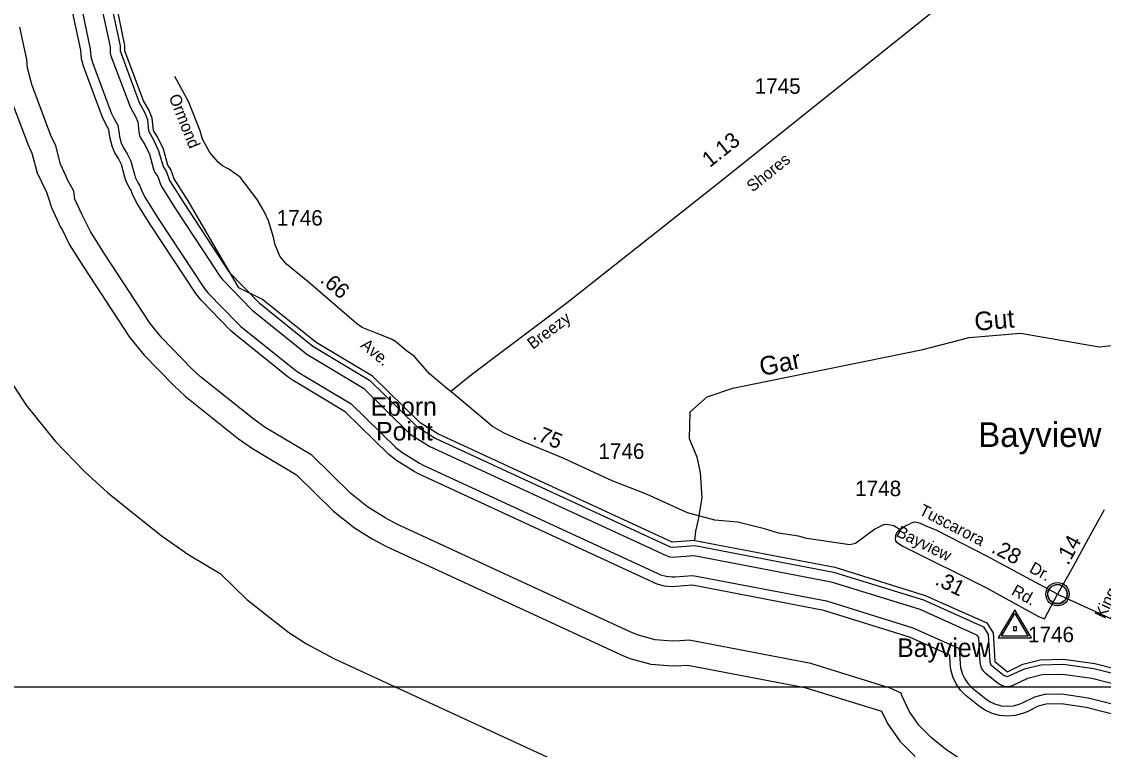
# Model space of a CAD drawing. Extents: x 2532689 to 2764727, y 536648 to 732970.
# Drawn here: x 2649400 to 2658140, y 619986 to 625866 of the extents above; entities that cross this region are included whole.
import ezdxf

# ---------------------------------------------------------------- set-up
doc = ezdxf.new("R2010")
doc.units = 0
for name, color, linetype in [('Exist Civil Demographics Community CELL', 7, 'Continuous'), ('Exist Civil Demographics Community Label', 7, 'Continuous'), ('Exist Hydrographic Buffer Line', 7, 'Continuous'), ('Exist Hydrographic Creek Single Shore', 7, 'Continuous'), ('Exist Hydrographic Creek Single Shore Label', 7, 'Continuous'), ('Exist Hydrographic Point Label', 7, 'Continuous'), ('Exist Hydrographic River Shore', 7, 'Continuous'), ('Exist Road Secondary Mileage Hundredths English Label', 7, 'Continuous'), ('Exist Road Secondary Type 51 Attributed', 7, 'Continuous'), ('Exist Road Secondary Type 51 Label', 7, 'Continuous'), ('Exist Road Secondary Type 51 Number Label', 7, 'Continuous'), ('Exist Survey Geodetic Marker CELL', 7, 'Continuous'), ('Exist Survey Geodetic Marker Label', 7, 'Continuous'), ('Map Preparation Inset Cut Line', 7, 'Continuous')]:
    doc.layers.add(name, color=color, linetype=linetype)

msp = doc.modelspace()

# ---------------------------------------------------------------- linework, layer by layer
at = {"layer": 'Exist Civil Demographics Community CELL'}
msp.add_lwpolyline([(2657691.7, 621252.2), (2657692.7, 621257.8), (2657694.5, 621264.4), (2657697.4, 621271.6), (2657700.3, 621277.3), (2657703.6, 621283.1), (2657707.4, 621288.2), (2657711.4, 621292.6), (2657715.9, 621297.2), (2657721.5, 621301.8), (2657726.9, 621305.4), (2657731.8, 621308.3), (2657736.8, 621310.7), (2657742.3, 621313), (2657747.9, 621314.9), (2657752.3, 621316), (2657757.1, 621316.7), (2657761.2, 621317.5), (2657767.6, 621317.7), (2657772, 621317.6), (2657777.7, 621317.4), (2657782.6, 621316.6), (2657787.5, 621315.6), (2657792.5, 621314.2), (2657797.7, 621312.3), (2657804.3, 621309.4), (2657810.6, 621305.9), (2657815.7, 621302.3), (2657820.8, 621298.3), (2657824.1, 621295.2), (2657828.3, 621290.8), (2657832.1, 621286.1), (2657835.2, 621281.5), (2657838.3, 621276.5), (2657840.8, 621271.3), (2657842.8, 621266.3), (2657844.4, 621261.3), (2657845.7, 621256.7), (2657846.8, 621250.7), (2657847.4, 621246), (2657847.6, 621240), (2657847.5, 621234.2), (2657846.9, 621228.5), (2657846, 621223), (2657844.3, 621216.9), (2657842.4, 621211), (2657840.1, 621206), (2657837, 621200), (2657833.7, 621194.6), (2657830.2, 621189.9), (2657826, 621185.2), (2657820.7, 621180.2), (2657815.7, 621176.1), (2657810.7, 621172.7), (2657806.4, 621170.2), (2657799.6, 621166.9), (2657792.4, 621164.2), (2657786.5, 621162.8), (2657779.9, 621161.5), (2657775.4, 621161), (2657770.9, 621160.7), (2657765.4, 621160.7), (2657761.1, 621161.1), (2657755.4, 621161.9), (2657749.5, 621163.2), (2657744.9, 621164.5), (2657739.8, 621166.4), (2657735.2, 621168.3), (2657731.3, 621170.6), (2657724.5, 621174.7), (2657718.9, 621178.9), (2657714, 621183.4), (2657709.5, 621188.3), (2657706.3, 621192.2), (2657703.3, 621196.4), (2657699.3, 621203.5), (2657697.5, 621207.1), (2657695.8, 621211.1), (2657693.2, 621219.3), (2657691.7, 621226.3), (2657691, 621231.5), (2657690.7, 621237.8), (2657690.6, 621242.5), (2657691.2, 621249)], close=True, dxfattribs=at)
for centre, radius in [((2657769.3, 621239.8), 94.3), ((2657769, 621240.1), 76.7)]:
    msp.add_circle(centre, radius, dxfattribs=at)
at = {"layer": 'Exist Hydrographic Buffer Line'}
for points in [[(2649570.9, 626474.5), (2649655.3, 626254), (2649686.9, 626188.3), (2649776.7, 626041.8), (2649811.6, 625935.3), (2649874.7, 625636.2), (2649880.3, 625568.6), (2649896.5, 625508), (2650048.6, 625100.8), (2650074.9, 625045.5), (2650102.8, 624997.6), (2650107.5, 624950.6), (2650111.4, 624924.6), (2650127.6, 624863.9)], [(2649889.1, 625956), (2649954.7, 625644.5), (2649959, 625582.5), (2649971.7, 625535.4), (2650123.5, 625128.8), (2650143.8, 625085.7), (2650176.4, 625030.1), (2650187.2, 624958.7), (2650190.1, 624938.5), (2650202.8, 624891.4), (2650223.3, 624847.1), (2650253.9, 624796.8), (2650281.4, 624738.2), (2650311.1, 624631.2), (2650317.9, 624610.3), (2650338.4, 624566.1), (2650355.8, 624539.5), (2650368.5, 624504.2), (2650395.8, 624447.2), (2650508.8, 624267.9), (2650874, 623713.2), (2650906.8, 623672.2), (2651145.9, 623425.7), (2651171.7, 623402.3), (2651603.7, 623055.4), (2651634.9, 623033.5), (2652063.7, 622776.7), (2652422.9, 622424.7), (2652470.5, 622387.4), (2652613.4, 622297.9), (2652644.4, 622281.1), (2654539.5, 621405.5), (2654561.2, 621396.6)], [(2650043.7, 625997.5), (2650114.9, 625661.2), (2650114.9, 625631.1), (2650116.5, 625610.3), (2650122, 625590.1), (2650273.4, 625184.8), (2650282, 625166.3), (2650320.5, 625100.4), (2650338.2, 625056.3), (2650346.4, 624974.9), (2650353.1, 624946), (2650361.7, 624927.1), (2650395.2, 624872.6), (2650431.9, 624794.1), (2650465.1, 624674), (2650476.8, 624646.1), (2650499.5, 624614.2), (2650519.6, 624557), (2650531.3, 624532.5), (2650644.3, 624353.2), (2651007.7, 623801.1), (2651021.6, 623783.6), (2651260.7, 623537.1), (2651703.6, 623180.1), (2652162.1, 622904.3), (2652534.9, 622539), (2652555.2, 622523), (2652698.1, 622433.5)], [(2650121, 626018.3), (2650194.8, 625669.6), (2650194.8, 625631.1), (2650348.4, 625212.8), (2650392.9, 625135.5), (2650416.5, 625075.5), (2650426.1, 624983), (2650465.5, 624910.5), (2650507.1, 624822), (2650542.4, 624695.4), (2650571.1, 624652), (2650595.1, 624583.3), (2650712.2, 624395.9), (2651074.3, 623845.1), (2651318.1, 623592.8), (2651753.8, 623242.5), (2652211.5, 622968.1), (2652590.9, 622596.2)], [(2656964.2, 619920.6), (2656865.4, 619987.8), (2656763.5, 620069.1), (2656747.9, 620081.9), (2656649.5, 620180.4), (2656569.5, 620294.7), (2656510.4, 620421.1), (2656505.1, 620440.8), (2656416.9, 620480.4), (2655775.3, 620679.5), (2654794.4, 620867.9), (2654718.1, 620862), (2654657, 620859.7), (2654518.1, 620871.8), (2654383.6, 620908), (2654321.5, 620933.4), (2652426.4, 621809.1), (2652337.6, 621857), (2652194.7, 621946.5), (2652059.2, 622053.2), (2651743.6, 622362.3), (2651367.7, 622587.4), (2651277.9, 622650), (2650845.9, 622996.9), (2650772.7, 623063.8), (2650533.6, 623310.2), (2650439.7, 623427.3), (2650069.1, 623990.7), (2649956.2, 624170), (2649888.1, 624306.1), (2649829, 624432.4), (2649821, 624495.1), (2649792.1, 624548.8), (2649771.6, 624586.5), (2649759.7, 624615.7), (2649714, 624713.4), (2649675.8, 624863.7), (2649636.3, 624946.9), (2649483.1, 625357.5), (2649447, 625492.2), (2649440.9, 625561.2), (2649386.1, 625821.1)], [(2649295.1, 625289.1), (2649449.1, 624876.9), (2649483.5, 624804.2), (2649526, 624645.1), (2649599.8, 624487), (2649617, 624439), (2649641, 624364.1), (2649714.8, 624206.1), (2649726.9, 624187.6), (2649786.8, 624063.4), (2649899.8, 623884.1), (2650272.5, 623317.4), (2650389.8, 623171), (2650628.9, 622924.5), (2650720.6, 622840.9), (2651152.6, 622494), (2651265, 622415.9), (2651620.8, 622202.9), (2651919.1, 621910.4), (2652088.7, 621776.9), (2652231.6, 621687.5), (2652342.5, 621627.5), (2654237.6, 620752), (2654315.1, 620720), (2654483.3, 620674.9), (2654657, 620659.7), (2654733.2, 620662.7), (2654782.9, 620666.4), (2655726.9, 620485.2), (2656346.2, 620293), (2656396.2, 620194.7), (2656496.1, 620051.9), (2656619.3, 619928.6)], [(2658562.2, 620182.4), (2658001.4, 620324.4), (2657799, 620353.3), (2657677.6, 620350.5), (2657612.4, 620334.3), (2657523, 620290.2), (2657487.5, 620275.1), (2657426.6, 620258.9), (2657364.1, 620253.4), (2657301.7, 620258.9), (2657240.8, 620275.1), (2657184.2, 620301.6), (2657139.7, 620331.9), (2657030.7, 620419), (2656986.4, 620463.3), (2656950.5, 620514.7), (2656923.8, 620571.6), (2656907.6, 620632.2), (2656902.7, 620674.7), (2656898.6, 620746.6), (2656572.6, 620892.7), (2655882.6, 621107), (2654819.6, 621311.1), (2654684.7, 621300.8), (2654657, 621299.7), (2654594.6, 621305.2), (2654533.7, 621321.4), (2654506.1, 621332.9), (2652611, 622208.5), (2652571, 622230), (2652428.1, 622319.5), (2652366.9, 622367.5), (2652014.5, 622713), (2651593.9, 622964.9), (2651553.5, 622993), (2651121.5, 623340), (2651088.4, 623370), (2650849.4, 623616.5), (2650807.1, 623669.2), (2650441.3, 624225.2), (2650328.3, 624404.6), (2650293.1, 624477.8), (2650284, 624503.1), (2650269.1, 624526.1), (2650242.6, 624583), (2650233.8, 624609.9), (2650206.1, 624710.2), (2650183.3, 624758.9), (2650154, 624807.1), (2650127.6, 624863.9)], [(2649075, 623317.7), (2649437.2, 622767.6), (2649671.9, 622474.9)], [(2652590.9, 622596.2), (2652740.8, 622501.4), (2654640.4, 621623.4), (2654660, 621619.9), (2654837.8, 621633.4), (2655960.3, 621417.9), (2656686, 621192.6), (2657170.1, 620975.6), (2657209.9, 620914.4), (2657222.2, 620692.5), (2657231.4, 620669), (2657339.3, 620582.1), (2657364.1, 620573.4), (2657501.9, 620636.5), (2657634.7, 620669.6), (2657817.8, 620673.9), (2658063.5, 620638.8), (2658662.7, 620487.2), (2659161.1, 620283.3), (2659636.3, 619992.9)], [(2649671.9, 622474.9), (2649910.8, 622228.4), (2650094.6, 622061.2), (2650526.6, 621714.3), (2650750.9, 621558.1), (2651005.2, 621405.8), (2651219.5, 621196), (2651558.4, 620929), (2651701.6, 620839.6), (2651923, 620719.7), (2653818.1, 619844.1)], [(2652698.1, 622433.5), (2654606.7, 621550.8), (2654636.3, 621541.5), (2654657, 621539.7), (2654833.3, 621552.8), (2655940.8, 621340.2), (2656657.7, 621117.7), (2657116, 620912.2), (2657131.1, 620888.6), (2657142.4, 620688), (2657149.4, 620653.6)], [(2654561.2, 621396.6), (2654608.6, 621384), (2654657, 621379.7), (2654678.3, 621380.5), (2654824.1, 621391.7), (2655902, 621184.7), (2656600.9, 620967.7), (2656975.9, 620799.6), (2656982.7, 620679.1), (2656986.4, 620646.1), (2656999.1, 620598.9), (2657019.6, 620554.7), (2657047.7, 620514.7), (2657082.1, 620480.2), (2657189.6, 620394.5), (2657224.2, 620370.9), (2657268.5, 620350.3), (2657315.7, 620337.7), (2657364.1, 620333.4), (2657412.7, 620337.7), (2657459.8, 620350.3), (2657487.7, 620362), (2657584.9, 620409.8), (2657666.9, 620430.3), (2657803.7, 620433.5), (2658017, 620403), (2658587.4, 620258.6)], [(2657149.4, 620653.6), (2657158.2, 620634.7), (2657170.1, 620617.6), (2657184.9, 620602.8), (2657289.4, 620519.6), (2657323.3, 620500.6), (2657343.4, 620495.2), (2657364.1, 620493.4), (2657385, 620495.2), (2657405.1, 620500.6), (2657529.7, 620561), (2657645.4, 620589.8), (2657813.1, 620593.8), (2658047.9, 620560.2), (2658637.4, 620411), (2659125.1, 620211.6), (2659491.9, 619987.4)]]:
    msp.add_lwpolyline(points, dxfattribs=at)
at = {"layer": 'Exist Hydrographic Creek Single Shore'}
msp.add_lwpolyline([(2654840.1, 621673.7), (2654847.1, 621749.5), (2654870, 621842.3), (2654899.1, 622017.5), (2654886, 622223.9), (2654858.9, 622347.5), (2654797, 622496.1), (2654801.1, 622712.9), (2654939.9, 622833.5), (2655146, 622904.2), (2656682.1, 623215.8), (2657055.1, 623313), (2657471.1, 623349.5), (2658106.2, 623237.3), (2658514.2, 623280.1), (2658579.2, 623331.9), (2658733.2, 623525.3), (2658788.2, 623695)], dxfattribs=at)
at = {"layer": 'Exist Hydrographic River Shore'}
for points in [[(2650745.8, 624417.2), (2650632.8, 624596.5), (2650606.8, 624671), (2650580.7, 624706.1), (2650544.9, 624835.9), (2650500.8, 624929.4), (2650465.9, 624987.1), (2650455.9, 625085.1), (2650428.8, 625153), (2650385.7, 625226.8), (2650234.8, 625631.1), (2650234.8, 625673.8), (2650159.8, 626028.7), (2650105.8, 626193.9), (2649993.7, 626376.5), (2649918.2, 626585.1)], [(2654840.1, 621673.7), (2654657, 621659.7), (2652761.9, 622535.3), (2652619, 622624.8), (2652235.9, 622999.9), (2651778.9, 623273.7), (2651346.8, 623620.6), (2651155.2, 623715.2), (2650745.8, 624417.2)], [(2654840.1, 621673.7), (2655970.1, 621456.7), (2656700.1, 621230.1), (2657197.2, 621007.3), (2657249.2, 620927.3), (2657262.2, 620694.7), (2657364.1, 620613.4), (2657488.1, 620674.3), (2657629.2, 620709.5), (2657820.1, 620714), (2658071.1, 620678.1), (2658675.2, 620525.2), (2659179.2, 620319.1), (2659703.3, 619998.8), (2660048.2, 619838.7)]]:
    msp.add_lwpolyline(points, dxfattribs=at)
at = {"layer": 'Exist Road Secondary Type 51 Attributed'}
for points in [[(2657559.7, 626592.8), (2657000.9, 626139.7), (2655027.4, 624557.8), (2653808.6, 623592.8), (2653035.2, 623011.6), (2652868.2, 622878.1)], [(2652868.2, 622878.1), (2652831.6, 622905.2), (2652695, 623020.1), (2652571.7, 623161.6), (2652510.8, 623206.1), (2652421, 623282.2), (2652388.8, 623299.3), (2652271.7, 623346.8), (2652152.5, 623394.2), (2652105.9, 623427.1), (2651714.4, 623762.6), (2651541.2, 623905), (2651485.6, 623971.7), (2651445.5, 624070.9), (2651434.1, 624124.6), (2651395.3, 624257.6), (2651359.8, 624331.1), (2651303.6, 624429.6), (2651165.7, 624608.5), (2651074, 624674.8), (2651023.4, 624701.6), (2650986.7, 624730.7), (2650921.2, 624809.4), (2650860.7, 624916), (2650843.2, 624983.6), (2650747.9, 625221.7), (2650637.3, 625423.1)], [(2656497.6, 621759.7), (2656447.1, 621790.8), (2656387.4, 621802.3), (2656362.6, 621799.4), (2656293.5, 621765.3), (2656137.9, 621650), (2656090.1, 621638.8), (2655743, 621689.2), (2655676.5, 621707.8), (2655516, 621732.2), (2655403.2, 621767.7), (2655186, 621821), (2655001.4, 621838.8), (2654780.4, 621897.8), (2654448.9, 622048.6), (2654170.3, 622156.5), (2653776.1, 622339.9), (2653455.3, 622470.7), (2653299.9, 622539.3), (2653204.2, 622593.2), (2652868.2, 622878.1)], [(2658146.6, 621922.3), (2658017.6, 621685.6), (2657896.6, 621462.7), (2657769.3, 621239.8)], [(2656497.6, 621759.7), (2656475.9, 621743.4), (2656470.9, 621737.8), (2656465.2, 621728.2), (2656460.7, 621714.1), (2656459, 621699.1), (2656457.3, 621683.7), (2656459.5, 621670.8), (2656466.3, 621662.3), (2656484.4, 621649.3), (2656524.7, 621624.6), (2657194.3, 621291.1)], [(2657769.3, 621239.8), (2657198.4, 621545.4), (2656794, 621754.3), (2656702.8, 621793), (2656662.7, 621809.4), (2656634.1, 621818.4), (2656616.3, 621820.7), (2656602.6, 621818.4), (2656587.4, 621812.2), (2656567.1, 621803.2), (2656544.9, 621790.9), (2656497.6, 621759.7)], [(2657769.3, 621239.8), (2658199.8, 621043.5), (2658232.7, 621092.1), (2658278.6, 621191.1), (2658334.6, 621284.3), (2658407.5, 621430.1), (2658442.8, 621458.8), (2658484.7, 621469.7), (2658542.9, 621451), (2658649.9, 621403.5), (2658710.1, 621390.8), (2658804, 621408.7), (2658835.5, 621433.3)], [(2657194.3, 621291.1), (2657615.4, 621058.3), (2657663.8, 621039.5), (2657769.3, 621239.8)]]:
    msp.add_lwpolyline(points, dxfattribs=at)
at = {"layer": 'Exist Survey Geodetic Marker CELL'}
for points in [[(2657558.4, 620887.8), (2657424.4, 621113.9), (2657290.9, 620887.8)], [(2657532.5, 620899.9), (2657316.9, 620899.9), (2657424.4, 621082.1)], [(2657436.7, 620946.5), (2657436.7, 620974.8), (2657412.5, 620974.8), (2657412.5, 620946.5)]]:
    msp.add_lwpolyline(points, close=True, dxfattribs=at)
at = {"layer": 'Map Preparation Inset Cut Line'}
msp.add_lwpolyline([(2637707.4, 620490), (2663418.1, 620490), (2663418.1, 648997.4), (2637707.4, 648997.4)], close=True, dxfattribs=at)

# ---------------------------------------------------------------- texts
at = {"layer": 'Exist Civil Demographics Community Label'}
msp.add_text('Bayview', height=200, dxfattribs=at).set_placement((2657128.3, 622429.1))
at = {"layer": 'Exist Hydrographic Creek Single Shore Label'}
for s, rotation, p in [('Gut', 5.01361, (2657104.2, 623366.7)), ('Gar', 11.4665, (2655377.2, 623001.4))]:
    msp.add_text(s, height=150, rotation=rotation, dxfattribs=at).set_placement(p)
at = {"layer": 'Exist Hydrographic Point Label'}
for s, p in [('Eborn', (2652219.8, 622680.8)), ('Point', (2652263.9, 622481.6))]:
    msp.add_text(s, height=150, dxfattribs=at).set_placement(p)
at = {"layer": 'Exist Road Secondary Mileage Hundredths English Label'}
for s, rotation, p in [('1.13', 38.36943, (2654959.7, 624682.8)), ('.66', 319.40464, (2651804.5, 623767.7)), ('.75', 337.81304, (2653521.3, 622497)), ('.28', 332.68326, (2657227.3, 621580.8)), ('.14', 61.50328, (2657855.1, 621467.3)), ('.31', 333.52453, (2656772, 621321.8))]:
    msp.add_text(s, height=125, rotation=rotation, dxfattribs=at).set_placement(p)
at = {"layer": 'Exist Road Secondary Type 51 Label'}
for s, rotation, p in [('Ormond', 291.81651, (2650586.9, 625258.2)), ('Shores', 38.71606, (2655305.2, 624484)), ('Breezy', 36.92582, (2653530, 623213.6)), ('Ave.', 319.68778, (2652131.6, 623240.9)), ('Tuscarora', 332.68326, (2656642.9, 621887.7)), ('Bayview', 333.52453, (2656458.2, 621712.7)), ('Dr.', 331.84006, (2657534.1, 621421.5)), ('Rd.', 331.06392, (2657389.1, 621239.6)), ('King', 65.13249, (2658151.6, 621034.3))]:
    msp.add_text(s, height=95, rotation=rotation, dxfattribs=at).set_placement(p)
at = {"layer": 'Exist Road Secondary Type 51 Number Label'}
for s, p in [('1745', (2655322.3, 625282.7)), ('1746', (2651461.2, 624217.8)), ('1746', (2654059.6, 622332.8)), ('1748', (2656134.2, 622031.7)), ('1746', (2657530.8, 620851.5))]:
    msp.add_text(s, height=125, dxfattribs=at).set_placement(p)
at = {"layer": 'Exist Survey Geodetic Marker Label'}
msp.add_text('Bayview', height=150, dxfattribs=at).set_placement((2656473.9, 620732.2))

doc.saveas('drawing.dxf')
